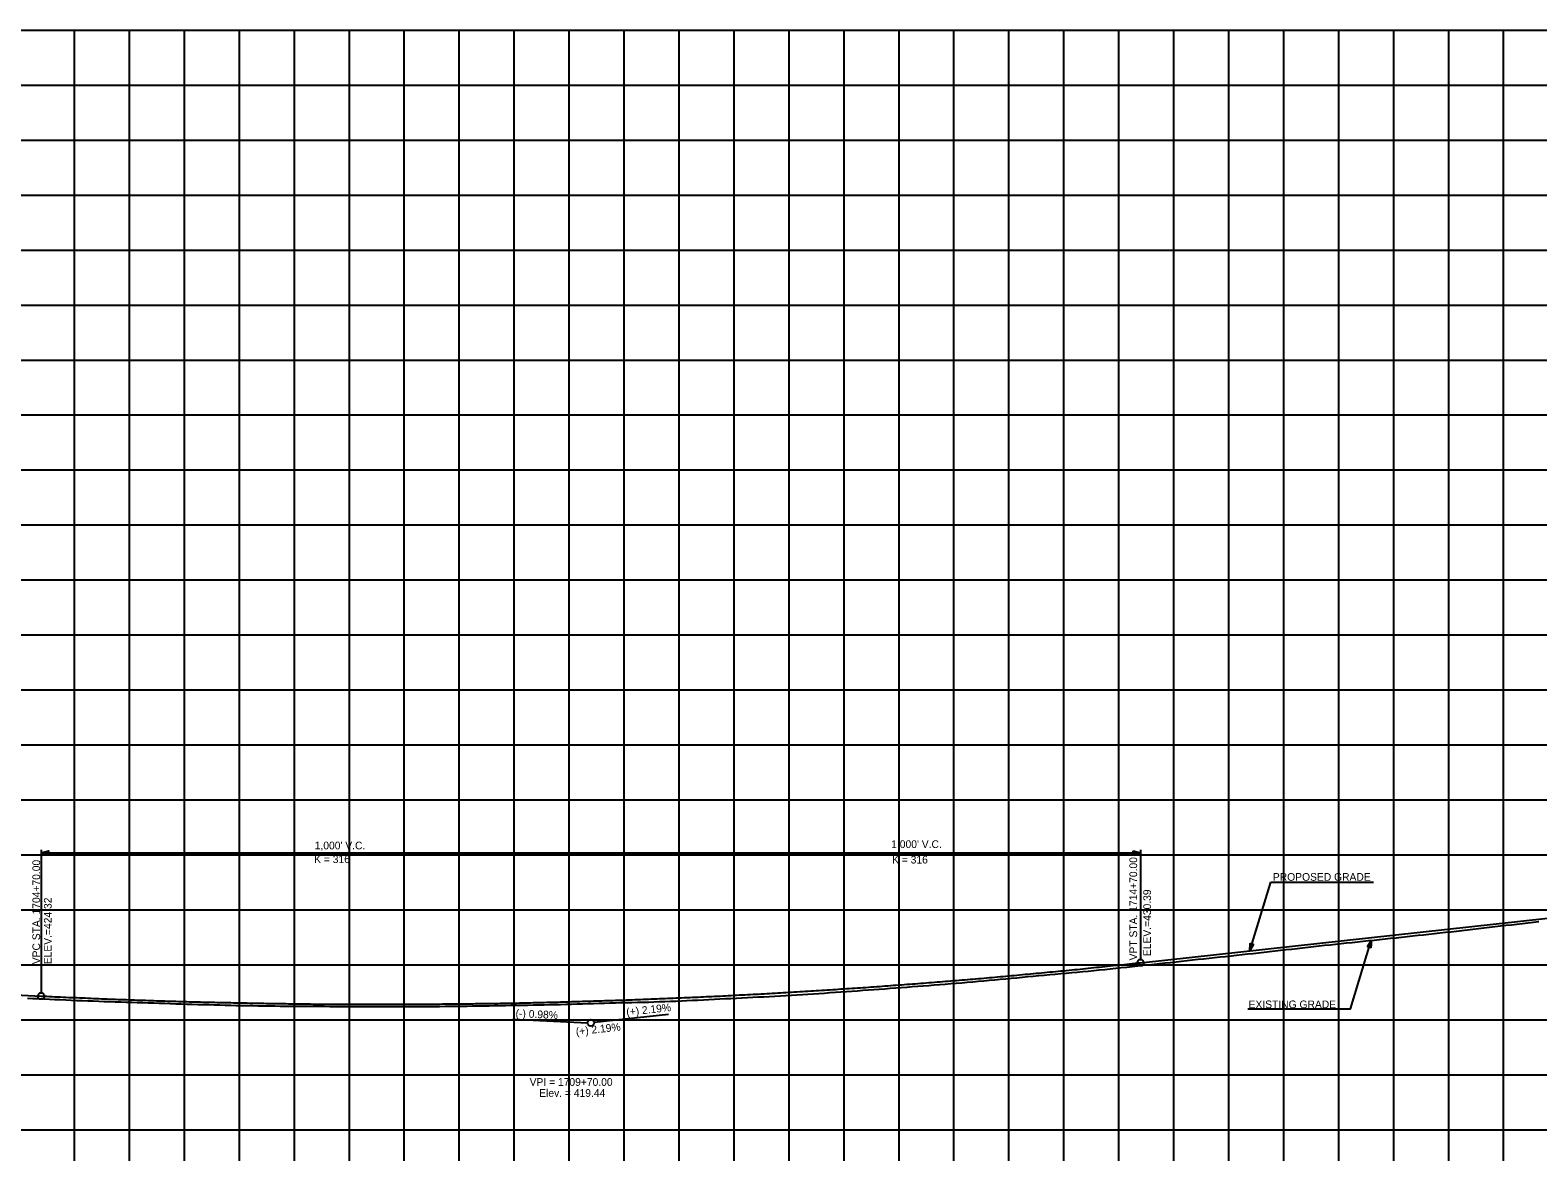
# Model space of a CAD drawing. Extents: x -90830 to 2015517, y -20856 to 836331.
# Drawn here: x 59383 to 60755, y -9817 to -8797 of the extents above; entities that cross this region are included whole.
import ezdxf

# ---------------------------------------------------------------- set-up
doc = ezdxf.new("R2010")
doc.units = 0
for name, color, linetype in [('Level 1', 7, 'Continuous'), ('RD_DDB_GradeTX', 7, 'Continuous'), ('RD_DDB_Profile_EX', 7, 'Continuous'), ('RD_DDB_Profile_Lbl', 7, 'Continuous'), ('RD_DDB_Profile_PR', 7, 'Continuous'), ('RD_DDB_StripGrade', 7, 'Continuous'), ('RD_DDB_VCLbl', 7, 'Continuous'), ('RD_PD_Final_TX', 7, 'Continuous')]:
    doc.layers.add(name, color=color, linetype=linetype)

msp = doc.modelspace()

# ---------------------------------------------------------------- linework, layer by layer
at = {"layer": 'Level 1'}
for p, q in [((59173.5, -8797.1), (60773.5, -8797.1)), ((59423.5, -8797.1), (59423.5, -9297.1)), ((59473.5, -8797.1), (59473.5, -9297.1)), ((59523.5, -8797.1), (59523.5, -9297.1)), ((59573.5, -8797.1), (59573.5, -9297.1)), ((59623.5, -8797.1), (59623.5, -9297.1)), ((59673.5, -8797.1), (59673.5, -9297.1)), ((59723.5, -8797.1), (59723.5, -9297.1)), ((59773.5, -8797.1), (59773.5, -9297.1)), ((59823.5, -8797.1), (59823.5, -9297.1)), ((59873.5, -8797.1), (59873.5, -9297.1)), ((59923.5, -8797.1), (59923.5, -9297.1)), ((59973.5, -8797.1), (59973.5, -9297.1)), ((60023.5, -8797.1), (60023.5, -9297.1)), ((60073.5, -8797.1), (60073.5, -9297.1)), ((60123.5, -8797.1), (60123.5, -9297.1)), ((60173.5, -8797.1), (60173.5, -9297.1)), ((60223.5, -8797.1), (60223.5, -9297.1)), ((60273.5, -8797.1), (60273.5, -9297.1)), ((60323.5, -8797.1), (60323.5, -9297.1)), ((60373.5, -8797.1), (60373.5, -9297.1)), ((60423.5, -8797.1), (60423.5, -9297.1)), ((60473.5, -8797.1), (60473.5, -9297.1)), ((60523.5, -8797.1), (60523.5, -9297.1)), ((60573.5, -8797.1), (60573.5, -9297.1)), ((60623.5, -8797.1), (60623.5, -9297.1)), ((60673.5, -8797.1), (60673.5, -9297.1)), ((60723.5, -8797.1), (60723.5, -9297.1)), ((59173.5, -8847.1), (60773.5, -8847.1)), ((59173.5, -8897.1), (60773.5, -8897.1)), ((59173.5, -8947.1), (60773.5, -8947.1)), ((59173.5, -8997.1), (60773.5, -8997.1)), ((59173.5, -9047.1), (60773.5, -9047.1)), ((59173.5, -9097.1), (60773.5, -9097.1)), ((59173.5, -9147.1), (60773.5, -9147.1)), ((59173.5, -9197.1), (60773.5, -9197.1)), ((59173.5, -9247.1), (60773.5, -9247.1)), ((59173.5, -9297.1), (60773.5, -9297.1)), ((59173.5, -9297.1), (60773.5, -9297.1)), ((59423.5, -9297.1), (59423.5, -9797.1)), ((59473.5, -9297.1), (59473.5, -9797.1)), ((59523.5, -9297.1), (59523.5, -9797.1)), ((59573.5, -9297.1), (59573.5, -9797.1)), ((59623.5, -9297.1), (59623.5, -9797.1)), ((59673.5, -9297.1), (59673.5, -9797.1)), ((59723.5, -9297.1), (59723.5, -9797.1)), ((59773.5, -9297.1), (59773.5, -9797.1)), ((59823.5, -9297.1), (59823.5, -9797.1)), ((59873.5, -9297.1), (59873.5, -9797.1)), ((59923.5, -9297.1), (59923.5, -9797.1)), ((59973.5, -9297.1), (59973.5, -9797.1)), ((60023.5, -9297.1), (60023.5, -9797.1)), ((60073.5, -9297.1), (60073.5, -9797.1)), ((60123.5, -9297.1), (60123.5, -9797.1)), ((60173.5, -9297.1), (60173.5, -9797.1)), ((60223.5, -9297.1), (60223.5, -9797.1)), ((60273.5, -9297.1), (60273.5, -9797.1)), ((60323.5, -9297.1), (60323.5, -9797.1)), ((60373.5, -9297.1), (60373.5, -9797.1)), ((60423.5, -9297.1), (60423.5, -9797.1)), ((60473.5, -9297.1), (60473.5, -9797.1)), ((60523.5, -9297.1), (60523.5, -9797.1)), ((60573.5, -9297.1), (60573.5, -9797.1)), ((60623.5, -9297.1), (60623.5, -9797.1)), ((60673.5, -9297.1), (60673.5, -9797.1)), ((60723.5, -9297.1), (60723.5, -9797.1)), ((59173.5, -9347.1), (60773.5, -9347.1)), ((59173.5, -9397.1), (60773.5, -9397.1)), ((59173.5, -9447.1), (60773.5, -9447.1)), ((59173.5, -9497.1), (60773.5, -9497.1)), ((59173.5, -9547.1), (60773.5, -9547.1)), ((59173.5, -9597.1), (60773.5, -9597.1)), ((59173.5, -9647.1), (60773.5, -9647.1)), ((59173.5, -9697.1), (60773.5, -9697.1)), ((59173.5, -9747.1), (60773.5, -9747.1)), ((59173.5, -9797.1), (60773.5, -9797.1)), ((59173.5, -9797.1), (60773.5, -9797.1)), ((59423.5, -9797.1), (59423.5, -10297.1)), ((59473.5, -9797.1), (59473.5, -10297.1)), ((59523.5, -9797.1), (59523.5, -10297.1)), ((59573.5, -9797.1), (59573.5, -10297.1)), ((59623.5, -9797.1), (59623.5, -10297.1)), ((59673.5, -9797.1), (59673.5, -10297.1)), ((59723.5, -9797.1), (59723.5, -10297.1)), ((59773.5, -9797.1), (59773.5, -10297.1)), ((59823.5, -9797.1), (59823.5, -10297.1)), ((59873.5, -9797.1), (59873.5, -10297.1)), ((59923.5, -9797.1), (59923.5, -10297.1)), ((59973.5, -9797.1), (59973.5, -10297.1)), ((60023.5, -9797.1), (60023.5, -10297.1)), ((60073.5, -9797.1), (60073.5, -10297.1)), ((60123.5, -9797.1), (60123.5, -10297.1)), ((60173.5, -9797.1), (60173.5, -10297.1)), ((60223.5, -9797.1), (60223.5, -10297.1)), ((60273.5, -9797.1), (60273.5, -10297.1)), ((60323.5, -9797.1), (60323.5, -10297.1)), ((60373.5, -9797.1), (60373.5, -10297.1)), ((60423.5, -9797.1), (60423.5, -10297.1)), ((60473.5, -9797.1), (60473.5, -10297.1)), ((60523.5, -9797.1), (60523.5, -10297.1)), ((60573.5, -9797.1), (60573.5, -10297.1)), ((60623.5, -9797.1), (60623.5, -10297.1)), ((60673.5, -9797.1), (60673.5, -10297.1)), ((60723.5, -9797.1), (60723.5, -10297.1))]:
    msp.add_line(p, q, dxfattribs=at)
at = {"layer": 'RD_DDB_GradeTX'}
for p, q in [((59964, -9692.2), (59896.4, -9699.6)), ((59822.5, -9696.5), (59890.5, -9699.8))]:
    msp.add_line(p, q, dxfattribs=at)
msp.add_circle((59893.5, -9699.9), 3, dxfattribs=at)
at = {"layer": 'RD_DDB_Profile_EX'}
for points in [[(60420.9, -9644.9), (60425.9, -9644.3), (60430.9, -9643.8), (60435.9, -9643.2), (60440.9, -9642.7), (60445.9, -9642.1), (60450.9, -9641.6), (60455.9, -9641.1), (60460.9, -9640.5), (60465.9, -9640), (60470.9, -9639.5), (60475.9, -9638.9), (60480.9, -9638.4), (60485.9, -9637.8), (60490.9, -9637.2), (60495.9, -9636.7), (60500.9, -9636.1), (60505.9, -9635.5), (60510.9, -9635), (60515.9, -9634.4), (60520.9, -9633.9), (60525.9, -9633.3), (60530.9, -9632.8), (60535.9, -9632.3), (60540.9, -9631.7), (60545.9, -9631.2), (60550.9, -9630.6), (60555.9, -9630), (60560.9, -9629.4), (60565.9, -9628.9), (60570.9, -9628.3), (60575.9, -9627.8), (60580.9, -9627.2), (60585.9, -9626.7), (60590.9, -9626.2), (60595.9, -9625.7), (60600.9, -9625.1), (60605.9, -9624.6), (60610.9, -9624.1), (60615.9, -9623.6), (60620.9, -9623), (60625.9, -9622.5), (60630.9, -9621.9), (60635.9, -9621.4), (60640.9, -9620.9), (60645.9, -9620.3), (60650.9, -9619.8), (60655.9, -9619.2), (60660.9, -9618.7), (60665.9, -9618.1), (60670.9, -9617.5), (60675.9, -9617), (60680.9, -9616.4), (60685.9, -9615.8), (60690.9, -9615.2), (60695.9, -9614.7), (60700.9, -9614.1), (60705.9, -9613.6), (60710.9, -9613), (60715.9, -9612.4), (60720.9, -9611.8), (60725.9, -9611.2), (60730.9, -9610.7), (60735.9, -9610.1), (60740.9, -9609.5), (60745.9, -9608.9), (60750.9, -9608.4), (60755.9, -9607.8)], [(59920.9, -9681.5), (59925.9, -9681.4), (59930.9, -9681.3), (59935.9, -9681.2), (59940.9, -9681.1), (59945.9, -9681), (59950.9, -9680.8), (59955.9, -9680.6), (59960.9, -9680.5), (59965.9, -9680.3), (59970.9, -9680.1), (59975.9, -9679.9), (59980.9, -9679.6), (59985.9, -9679.4), (59990.9, -9679.2), (59995.9, -9679), (60000.9, -9678.7), (60005.9, -9678.5), (60010.9, -9678.2), (60015.9, -9677.9), (60020.9, -9677.7), (60025.9, -9677.4), (60030.9, -9677.2), (60035.9, -9676.9), (60040.9, -9676.7), (60045.9, -9676.4), (60050.9, -9676.1), (60055.9, -9675.9), (60060.9, -9675.6), (60065.9, -9675.3), (60070.9, -9675), (60075.9, -9674.7), (60080.9, -9674.4), (60085.9, -9674.1), (60090.9, -9673.8), (60095.9, -9673.4), (60100.9, -9673.1), (60105.9, -9672.8), (60110.9, -9672.4), (60115.9, -9672.1), (60120.9, -9671.8), (60125.9, -9671.4), (60130.9, -9671.1), (60135.9, -9670.7), (60140.9, -9670.3), (60145.9, -9670), (60150.9, -9669.6), (60155.9, -9669.2), (60160.9, -9668.9), (60165.9, -9668.5), (60170.9, -9668.1), (60175.9, -9667.7), (60180.9, -9667.4), (60185.9, -9667), (60190.9, -9666.6), (60195.9, -9666.2), (60200.9, -9665.8), (60205.9, -9665.4), (60210.9, -9665), (60215.9, -9664.6), (60220.9, -9664.2), (60225.9, -9663.8), (60230.9, -9663.4), (60235.9, -9663), (60240.9, -9662.6), (60245.9, -9662.1), (60250.9, -9661.7), (60255.9, -9661.2), (60260.9, -9660.7), (60265.9, -9660.3), (60270.9, -9659.8), (60275.9, -9659.3), (60280.9, -9658.9), (60285.9, -9658.4), (60290.9, -9657.9), (60295.9, -9657.4), (60300.9, -9657), (60305.9, -9656.5), (60310.9, -9656), (60315.9, -9655.6), (60320.9, -9655.1), (60325.9, -9654.7), (60330.9, -9654.2), (60335.9, -9653.8), (60340.9, -9653.3), (60345.9, -9652.8), (60350.9, -9652.3), (60355.9, -9651.8), (60360.9, -9651.3), (60365.9, -9650.8), (60370.9, -9650.3), (60375.9, -9649.7), (60380.9, -9649.2), (60385.9, -9648.7), (60390.9, -9648.1), (60395.9, -9647.6), (60400.9, -9647), (60405.9, -9646.5), (60410.9, -9646), (60415.9, -9645.4), (60420.9, -9644.9)], [(59380.9, -9677.5), (59385.9, -9677.7), (59390.9, -9677.9), (59395.9, -9678.1), (59400.9, -9678.4), (59405.9, -9678.6), (59410.9, -9678.8), (59415.9, -9679), (59420.9, -9679.3)], [(59420.9, -9679.3), (59425.9, -9679.5), (59430.9, -9679.7), (59435.9, -9679.9), (59440.9, -9680), (59445.9, -9680.2), (59450.9, -9680.4), (59455.9, -9680.6), (59460.9, -9680.8), (59465.9, -9680.9), (59470.9, -9681.1), (59475.9, -9681.2), (59480.9, -9681.4), (59485.9, -9681.5), (59490.9, -9681.7), (59495.9, -9681.8), (59500.9, -9682), (59505.9, -9682.1), (59510.9, -9682.3), (59515.9, -9682.5), (59520.9, -9682.6), (59525.9, -9682.8), (59530.9, -9683), (59535.9, -9683.1), (59540.9, -9683.2), (59545.9, -9683.3), (59550.9, -9683.5), (59555.9, -9683.6), (59560.9, -9683.7), (59565.9, -9683.9), (59570.9, -9684), (59575.9, -9684), (59580.9, -9684.1), (59585.9, -9684.2), (59590.9, -9684.3), (59595.9, -9684.4), (59600.9, -9684.5), (59605.9, -9684.5), (59610.9, -9684.6), (59615.9, -9684.6), (59620.9, -9684.7), (59625.9, -9684.7), (59630.9, -9684.7), (59635.9, -9684.8), (59640.9, -9684.8), (59645.9, -9684.8), (59650.9, -9684.8), (59655.9, -9684.9), (59660.9, -9684.9), (59665.9, -9684.9), (59670.9, -9684.9), (59675.9, -9685), (59680.9, -9685), (59685.9, -9685), (59690.9, -9685), (59695.9, -9685), (59700.9, -9685), (59705.9, -9685), (59710.9, -9685), (59715.9, -9685.1), (59720.9, -9685.1), (59725.9, -9685.1), (59730.9, -9685.1), (59735.9, -9685.1), (59740.9, -9685.1), (59745.9, -9685.1), (59750.9, -9685), (59755.9, -9684.9), (59760.9, -9684.8), (59765.9, -9684.8), (59770.9, -9684.7), (59775.9, -9684.6), (59780.9, -9684.6), (59785.9, -9684.5), (59790.9, -9684.5), (59795.9, -9684.4), (59800.9, -9684.3), (59805.9, -9684.2), (59810.9, -9684.1), (59815.9, -9684), (59820.9, -9683.9), (59825.9, -9683.8), (59830.9, -9683.7), (59835.9, -9683.7), (59840.9, -9683.6), (59845.9, -9683.5), (59850.9, -9683.4), (59855.9, -9683.3), (59860.9, -9683.2), (59865.9, -9683.1), (59870.9, -9683), (59875.9, -9682.8), (59880.9, -9682.7), (59885.9, -9682.5), (59890.9, -9682.4), (59895.9, -9682.2), (59900.9, -9682.1), (59905.9, -9682), (59910.9, -9681.8), (59915.9, -9681.7), (59920.9, -9681.5)]]:
    msp.add_lwpolyline(points, dxfattribs=at)
at = {"layer": 'RD_DDB_Profile_PR'}
for p, q in [((60393.5, -9645.2), (61323.5, -9543.3)), ((57865.1, -9600.9), (59393.5, -9675.5))]:
    msp.add_line(p, q, dxfattribs=at)
msp.add_spline([(59393.5, -9675.5), (59413.5, -9676.5), (59433.5, -9677.3), (59453.5, -9678.2), (59473.5, -9678.9), (59493.5, -9679.6), (59513.5, -9680.2), (59533.5, -9680.8), (59553.5, -9681.3), (59573.5, -9681.7), (59593.5, -9682.1), (59613.5, -9682.4), (59633.5, -9682.7), (59653.5, -9682.9), (59673.5, -9683), (59693.5, -9683), (59713.5, -9683), (59733.5, -9683), (59753.5, -9682.8), (59773.5, -9682.6), (59793.5, -9682.4), (59813.5, -9682.1), (59833.5, -9681.7), (59853.5, -9681.2), (59873.5, -9680.7), (59893.5, -9680.1), (59913.5, -9679.5), (59933.5, -9678.8), (59953.5, -9678), (59973.5, -9677.2), (59993.5, -9676.3), (60013.5, -9675.4), (60033.5, -9674.3), (60053.5, -9673.3), (60073.5, -9672.1), (60093.5, -9670.9), (60113.5, -9669.6), (60133.5, -9668.3), (60153.5, -9666.9), (60173.5, -9665.4), (60193.5, -9663.9), (60213.5, -9662.3), (60233.5, -9660.7), (60253.5, -9659), (60273.5, -9657.2), (60293.5, -9655.3), (60313.5, -9653.4), (60333.5, -9651.5), (60353.5, -9649.4), (60373.5, -9647.3), (60393.5, -9645.2)], degree=3, dxfattribs=at)
at = {"layer": 'RD_DDB_VCLbl'}
for p, q in [((59393.5, -9542.7), (59393.5, -9672.5)), ((59393.5, -9545.2), (60393.5, -9545.2)), ((60393.5, -9542.7), (60393.5, -9642.2))]:
    msp.add_line(p, q, dxfattribs=at)
for centre in [(60393.5, -9645.2), (59393.5, -9675.5)]:
    msp.add_circle(centre, 3, dxfattribs=at)
at = {"layer": 'RD_PD_Final_TX'}
for p, q in [((60492.9, -9634.3), (60512, -9571.9)), ((60512, -9571.9), (60605.3, -9571.9)), ((60492.9, -9634.3), (60493.2, -9627.6)), ((60493.2, -9627.6), (60496.3, -9628.6)), ((60603.4, -9624.9), (60600, -9630.6)), ((60601.6, -9631.1), (60603.4, -9624.9)), ((60603.4, -9624.9), (60603.1, -9631.6)), ((60494.8, -9628.1), (60492.9, -9634.3)), ((60492.9, -9634.3), (60496.3, -9628.6)), ((60603.1, -9631.6), (60600, -9630.6))]:
    msp.add_line(p, q, dxfattribs=at)
for points in [[(59400.1, -9546.8), (59393.5, -9545.2), (59400.1, -9543.5)], [(60386.9, -9543.5), (60393.5, -9545.2), (60386.9, -9546.8)]]:
    msp.add_lwpolyline(points, close=True, dxfattribs=at)
for points in [[(60491, -9687.3), (60584.4, -9687.3), (60603.4, -9624.9)], [(60603.3, -9625.3), (60601.5, -9631), (60603.2, -9625.5), (60601.5, -9631), (60603.1, -9625.6), (60601.4, -9631), (60603, -9625.8), (60601.4, -9630.9), (60602.8, -9626), (60601.3, -9630.9), (60602.7, -9626.2), (60601.2, -9630.9), (60602.6, -9626.4), (60601.2, -9630.9), (60602.4, -9626.7), (60601.1, -9630.9), (60602.3, -9626.9), (60601, -9630.9), (60602.2, -9627.2), (60601, -9630.9), (60602, -9627.4), (60600.9, -9630.8), (60601.8, -9627.7), (60600.9, -9630.8), (60601.6, -9628), (60600.8, -9630.8), (60601.5, -9628.2), (60600.7, -9630.8), (60601.3, -9628.5), (60600.7, -9630.8), (60601.2, -9628.8), (60600.6, -9630.7), (60601, -9629.1), (60600.5, -9630.7), (60600.8, -9629.3), (60600.5, -9630.6), (60600.7, -9629.6), (60600.4, -9630.7), (60600.6, -9629.8), (60600.3, -9630.6), (60600.4, -9630), (60600.2, -9630.5), (60600.1, -9630.6), (60600.2, -9630.5)], [(60601.6, -9631), (60603.4, -9625.2), (60601.7, -9631.1), (60603.4, -9625.5), (60601.7, -9631.1), (60603.4, -9625.7), (60601.8, -9631.1), (60603.4, -9626), (60601.9, -9631.1), (60603.3, -9626.3), (60602, -9631.1), (60603.3, -9626.7), (60602, -9631.1), (60603.3, -9627), (60602.1, -9631.2), (60603.3, -9627.3), (60602.2, -9631.2), (60603.2, -9627.6), (60602.2, -9631.2), (60603.2, -9627.9), (60602.3, -9631.2), (60603.2, -9628.2), (60602.4, -9631.3), (60603.2, -9628.7), (60602.5, -9631.3), (60603.2, -9629), (60602.5, -9631.3), (60603.2, -9629.4), (60602.6, -9631.3), (60603.1, -9629.8), (60602.7, -9631.4), (60603.1, -9630.1), (60602.8, -9631.4), (60603.1, -9630.4), (60602.8, -9631.4), (60603.1, -9630.7), (60602.9, -9631.4), (60603.1, -9631.1), (60603, -9631.4)], [(60494.7, -9628.1), (60493, -9633.9), (60494.7, -9628.1), (60493, -9633.6), (60494.6, -9628.1), (60493, -9633.4), (60494.5, -9628.1), (60493, -9633.2), (60494.5, -9628.1), (60493, -9632.8), (60494.4, -9628), (60493.1, -9632.5), (60494.3, -9628), (60493.1, -9632.2), (60494.3, -9628), (60493.1, -9631.8), (60494.2, -9628), (60493.1, -9631.6), (60494.1, -9627.9), (60493.1, -9631.3), (60494, -9627.9), (60493.1, -9630.9), (60494, -9627.9), (60493.2, -9630.5), (60493.9, -9627.9), (60493.2, -9630.2), (60493.8, -9627.8), (60493.2, -9629.8), (60493.7, -9627.8), (60493.2, -9629.4), (60493.6, -9627.8), (60493.2, -9629.1), (60493.6, -9627.8), (60493.2, -9628.8), (60493.5, -9627.7), (60493.3, -9628.4), (60493.4, -9627.8), (60493.3, -9628), (60493.3, -9627.8)], [(60493.1, -9633.9), (60494.8, -9628.2), (60493.2, -9633.7), (60494.9, -9628.2), (60493.3, -9633.5), (60494.9, -9628.2), (60493.4, -9633.4), (60495, -9628.2), (60493.5, -9633.2), (60495.1, -9628.2), (60493.6, -9633), (60495.1, -9628.2), (60493.8, -9632.7), (60495.2, -9628.2), (60493.9, -9632.5), (60495.3, -9628.3), (60494, -9632.2), (60495.3, -9628.3), (60494.2, -9632), (60495.4, -9628.3), (60494.4, -9631.7), (60495.5, -9628.3), (60494.5, -9631.5), (60495.5, -9628.4), (60494.7, -9631.1), (60495.6, -9628.4), (60494.9, -9630.9), (60495.6, -9628.4), (60495, -9630.6), (60495.7, -9628.4), (60495.2, -9630.3), (60495.8, -9628.4), (60495.3, -9630.1), (60495.8, -9628.5), (60495.5, -9629.9), (60495.9, -9628.5), (60495.7, -9629.5), (60496, -9628.5), (60495.8, -9629.3), (60496.1, -9628.5), (60495.9, -9629.2), (60496.2, -9628.6), (60496.2, -9628.6), (60496.1, -9628.6)]]:
    msp.add_lwpolyline(points, dxfattribs=at)

# ---------------------------------------------------------------- texts
at = {"layer": 'RD_DDB_GradeTX'}
for s, rotation, p in [('(+) 2.19%', 6.2507, (59926.1, -9693.6)), ('(-) 0.98%', 357.2033, (59824.9, -9694.6)), ('(+) 2.19%', 6.2507, (59880.2, -9711.3))]:
    msp.add_text(s, height=7, rotation=rotation, dxfattribs=at).set_placement(p)
at = {"layer": 'RD_DDB_Profile_Lbl'}
for s, p in [('VPI = 1709+70.00', (59837.8, -9757.2)), ('Elev. = 419.44', (59846.5, -9767.2))]:
    msp.add_text(s, height=7, dxfattribs=at).set_placement(p)
at = {"layer": 'RD_DDB_StripGrade'}
for s, p in [('VPC STA. 1704+70.00 ', (59392.5, -9646.6)), ('VPT STA. 1714+70.00 ', (60390.4, -9643.1)), ('ELEV.=424.32', (59403, -9646.6)), ('ELEV.=430.39', (60403, -9639.2))]:
    msp.add_text(s, height=7, rotation=90, dxfattribs=at).set_placement(p)
at = {"layer": 'RD_DDB_VCLbl'}
for s, p in [("1,000' V.C.", (59642.3, -9542.1)), ("1,000' V.C.", (60166.7, -9540.9)), ('K = 316', (59641.8, -9554.6)), ('K = 316', (60167.5, -9555))]:
    msp.add_text(s, height=7, dxfattribs=at).set_placement(p)
at = {"layer": 'RD_PD_Final_TX'}
for s, p in [('PROPOSED GRADE', (60513.9, -9570.7)), ('EXISTING GRADE', (60491.8, -9686.6))]:
    msp.add_text(s, height=7, dxfattribs=at).set_placement(p)

doc.saveas('drawing.dxf')
